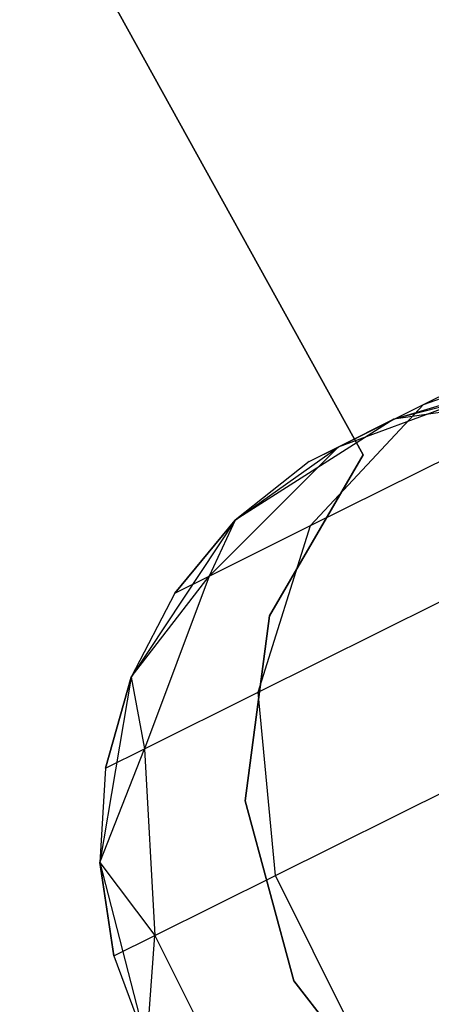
# Model space of a CAD drawing. Extents: x -189 to 189, y -189 to 189.
# Tile 478 of 591: x 35.75 to 36.659, y 18.033 to 20.211. Entities that reach past the tile are written whole.
import ezdxf

# ---------------------------------------------------------------- set-up
doc = ezdxf.new("R2010")
doc.units = 0
doc.header["$LTSCALE"] = 25.4
doc.layers.get('0').update_dxf_attribs({"linetype": 'CONTINUOUS'})

# ---------------------------------------------------------------- blocks, each defined once
blk = doc.blocks.new('CAMELEON-KENAI-C-12244_STL')
at = {"color": 0}
for p, q in [((35.7498, 20.6227, -2), (36.5084, 19.2489, -2)), ((36.5084, 19.2489, -4), (35.7498, 20.6227, -4)), ((36.5084, 19.2489, -4), (35.7498, 20.6227, -4)), ((35.7498, 20.6227, -2), (36.5084, 19.2489, -2)), ((36.6413, 19.3597, -8.5523), (36.9407, 19.5087, -8.9881)), ((36.6413, 19.3597, -8.5523), (36.9407, 19.5087, -8.9881)), ((36.6413, 19.3597, -8.5523), (36.9813, 19.4804, -8.3455)), ((36.6413, 19.3597, -8.5523), (36.9813, 19.4804, -8.3455)), ((36.8301, 19.4051, -7.9377), (36.4531, 19.2659, -8.0447)), ((36.8301, 19.4051, -7.9377), (36.4531, 19.2659, -8.0447)), ((36.5761, 19.3272, -7.5), (36.8301, 19.4051, -7.9377)), ((36.5761, 19.3272, -7.5), (36.8301, 19.4051, -7.9377)), ((36.9874, 19.3884, -2), (36.5761, 19.3272, -2)), ((36.9874, 19.3884, -2), (36.5761, 19.3272, -2)), ((36.392, 19.092, -8.75), (36.6413, 19.3597, -8.5523)), ((36.392, 19.092, -8.75), (36.6413, 19.3597, -8.5523)), ((36.4531, 19.2659, -8.0447), (36.6413, 19.3597, -8.5523)), ((36.4531, 19.2659, -8.0447), (36.6413, 19.3597, -8.5523)), ((36.7785, 19.3794, -7.5), (36.5761, 19.3272, -2)), ((36.7785, 19.3794, -7.5), (36.5761, 19.3272, -7.5)), ((36.7785, 19.3794, -7.5), (36.5761, 19.3272, -2)), ((36.7785, 19.3794, -7.5), (36.5761, 19.3272, -7.5)), ((36.5761, 19.3272, -2), (36.2253, 19.1039, -2)), ((36.5761, 19.3272, -2), (36.2253, 19.1039, -2)), ((36.3889, 19.234, -7.5), (36.5761, 19.3272, -2)), ((36.3889, 19.234, -7.5), (36.5761, 19.3272, -2)), ((36.5761, 19.3272, -7.5), (36.4531, 19.2659, -8.0447)), ((36.5761, 19.3272, -7.5), (36.4531, 19.2659, -8.0447)), ((36.5761, 19.3272, -7.5), (36.5761, 19.3272, -2)), ((36.5761, 19.3272, -7.5), (36.5761, 19.3272, -2)), ((36.4531, 19.2659, -8.0447), (36.1685, 18.9806, -8.147)), ((36.4531, 19.2659, -8.0447), (36.1685, 18.9806, -8.147)), ((36.2253, 19.1039, -7.5), (36.4531, 19.2659, -8.0447)), ((36.2253, 19.1039, -7.5), (36.4531, 19.2659, -8.0447)), ((36.3889, 19.234, -7.5), (36.4531, 19.2659, -8.0447)), ((36.3889, 19.234, -7.5), (36.4531, 19.2659, -8.0447)), ((36.392, 19.092, -8.75), (36.7477, 19.2691, -9.2678)), ((36.392, 19.092, -8.75), (36.7477, 19.2691, -9.2678)), ((36.3889, 19.234, -7.5), (36.2253, 19.1039, -2)), ((36.3889, 19.234, -7.5), (36.2253, 19.1039, -7.5)), ((36.3889, 19.234, -7.5), (36.2253, 19.1039, -2)), ((36.3889, 19.234, -7.5), (36.2253, 19.1039, -7.5)), ((36.5084, 19.2489, -2), (36.3012, 18.8924, -2)), ((36.3012, 18.8924, -4), (36.5084, 19.2489, -4)), ((36.3012, 18.8924, -4), (36.5084, 19.2489, -4)), ((36.5084, 19.2489, -2), (36.3012, 18.8924, -2)), ((36.5084, 19.2489, -2), (36.5084, 19.2489, -4)), ((36.5084, 19.2489, -2), (36.5084, 19.2489, -4)), ((36.2253, 19.1039, -2), (35.9956, 18.7573, -2)), ((36.2253, 19.1039, -2), (35.9956, 18.7573, -2)), ((36.2253, 19.1039, -7.5), (36.0922, 18.9427, -7.5)), ((36.0922, 18.9427, -7.5), (36.2253, 19.1039, -2)), ((36.0922, 18.9427, -7.5), (36.2253, 19.1039, -2)), ((36.2253, 19.1039, -7.5), (36.0922, 18.9427, -7.5)), ((36.2253, 19.1039, -7.5), (36.1685, 18.9806, -8.147)), ((36.2253, 19.1039, -7.5), (36.1685, 18.9806, -8.147)), ((36.2253, 19.1039, -7.5), (36.2253, 19.1039, -2)), ((36.2253, 19.1039, -7.5), (36.2253, 19.1039, -2)), ((36.1685, 18.9806, -8.147), (36.392, 19.092, -8.75)), ((36.1685, 18.9806, -8.147), (36.392, 19.092, -8.75)), ((36.2765, 18.7236, -8.9045), (36.392, 19.092, -8.75)), ((36.2765, 18.7236, -8.9045), (36.392, 19.092, -8.75)), ((35.9956, 18.7573, -7.5), (36.1685, 18.9806, -8.147)), ((35.9956, 18.7573, -7.5), (36.1685, 18.9806, -8.147)), ((36.1685, 18.9806, -8.147), (36.0253, 18.5985, -8.227)), ((36.1685, 18.9806, -8.147), (36.0253, 18.5985, -8.227)), ((36.0922, 18.9427, -7.5), (36.1685, 18.9806, -8.147)), ((36.0922, 18.9427, -7.5), (36.1685, 18.9806, -8.147)), ((36.0922, 18.9427, -7.5), (35.9956, 18.7573, -2)), ((36.0922, 18.9427, -7.5), (35.9956, 18.7573, -7.5)), ((36.0922, 18.9427, -7.5), (35.9956, 18.7573, -2)), ((36.0922, 18.9427, -7.5), (35.9956, 18.7573, -7.5)), ((36.2765, 18.7236, -8.9045), (36.6761, 18.9226, -9.4863)), ((36.2765, 18.7236, -8.9045), (36.6761, 18.9226, -9.4863)), ((36.3012, 18.8924, -2), (36.2474, 18.4836, -2)), ((36.2474, 18.4836, -4), (36.3012, 18.8924, -4)), ((36.2474, 18.4836, -4), (36.3012, 18.8924, -4)), ((36.3012, 18.8924, -2), (36.2474, 18.4836, -2)), ((36.3012, 18.8924, -2), (36.3012, 18.8924, -4)), ((36.3012, 18.8924, -2), (36.3012, 18.8924, -4)), ((35.9956, 18.7573, -2), (35.9267, 18.3472, -2)), ((35.9956, 18.7573, -2), (35.9267, 18.3472, -2)), ((35.9956, 18.7573, -7.5), (35.9396, 18.5559, -7.5)), ((35.9396, 18.5559, -7.5), (35.9956, 18.7573, -2)), ((35.9396, 18.5559, -7.5), (35.9956, 18.7573, -2)), ((35.9956, 18.7573, -7.5), (35.9396, 18.5559, -7.5)), ((35.9956, 18.7573, -7.5), (35.9956, 18.7573, -2)), ((35.9956, 18.7573, -7.5), (35.9956, 18.7573, -2)), ((35.9956, 18.7573, -7.5), (36.0253, 18.5985, -8.227)), ((35.9956, 18.7573, -7.5), (36.0253, 18.5985, -8.227)), ((36.0253, 18.5985, -8.227), (36.2765, 18.7236, -8.9045)), ((36.0253, 18.5985, -8.227), (36.2765, 18.7236, -8.9045)), ((36.3147, 18.3183, -8.9891), (36.2765, 18.7236, -8.9045)), ((36.3147, 18.3183, -8.9891), (36.2765, 18.7236, -8.9045)), ((35.9267, 18.3472, -7.5), (36.0253, 18.5985, -8.227)), ((35.9267, 18.3472, -7.5), (36.0253, 18.5985, -8.227)), ((35.9396, 18.5559, -7.5), (36.0253, 18.5985, -8.227)), ((35.9396, 18.5559, -7.5), (36.0253, 18.5985, -8.227)), ((36.0253, 18.5985, -8.227), (36.0484, 18.1857, -8.2708)), ((36.0253, 18.5985, -8.227), (36.0484, 18.1857, -8.2708)), ((35.9396, 18.5559, -7.5), (35.9267, 18.3472, -2)), ((35.9396, 18.5559, -7.5), (35.9267, 18.3472, -7.5)), ((35.9396, 18.5559, -7.5), (35.9267, 18.3472, -2)), ((35.9396, 18.5559, -7.5), (35.9267, 18.3472, -7.5)), ((36.3147, 18.3183, -8.9891), (36.7384, 18.5292, -9.6059)), ((36.3147, 18.3183, -8.9891), (36.7384, 18.5292, -9.6059)), ((36.2474, 18.4836, -2), (36.2474, 18.4836, -4)), ((36.2474, 18.4836, -2), (36.2474, 18.4836, -4)), ((36.2474, 18.4836, -2), (36.3551, 18.0855, -2)), ((36.3551, 18.0855, -4), (36.2474, 18.4836, -4)), ((36.3551, 18.0855, -4), (36.2474, 18.4836, -4)), ((36.2474, 18.4836, -2), (36.3551, 18.0855, -2)), ((35.9267, 18.3472, -2), (36.0306, 17.9446, -2)), ((35.9267, 18.3472, -7.5), (35.9267, 18.3472, -2)), ((35.9267, 18.3472, -7.5), (35.9267, 18.3472, -2)), ((35.9267, 18.3472, -7.5), (35.9575, 18.1404, -7.5)), ((35.9575, 18.1404, -7.5), (35.9267, 18.3472, -2)), ((35.9575, 18.1404, -7.5), (35.9267, 18.3472, -2)), ((35.9267, 18.3472, -2), (36.0306, 17.9446, -2)), ((35.9267, 18.3472, -7.5), (35.9575, 18.1404, -7.5)), ((35.9267, 18.3472, -7.5), (36.0484, 18.1857, -8.2708)), ((35.9267, 18.3472, -7.5), (36.0484, 18.1857, -8.2708)), ((36.0484, 18.1857, -8.2708), (36.3147, 18.3183, -8.9891)), ((36.0484, 18.1857, -8.2708), (36.3147, 18.3183, -8.9891)), ((36.5, 17.946, -8.9891), (36.3147, 18.3183, -8.9891)), ((36.5, 17.946, -8.9891), (36.3147, 18.3183, -8.9891)), ((35.9575, 18.1404, -7.5), (36.0484, 18.1857, -8.2708)), ((35.9575, 18.1404, -7.5), (36.0484, 18.1857, -8.2708)), ((36.0306, 17.9446, -7.5), (36.0484, 18.1857, -8.2708)), ((36.0306, 17.9446, -7.5), (36.0484, 18.1857, -8.2708)), ((36.0484, 18.1857, -8.2708), (36.2337, 17.8134, -8.2708)), ((36.0484, 18.1857, -8.2708), (36.2337, 17.8134, -8.2708)), ((35.9575, 18.1404, -7.5), (36.0306, 17.9446, -2)), ((35.9575, 18.1404, -7.5), (36.0306, 17.9446, -2)), ((35.9575, 18.1404, -7.5), (36.0306, 17.9446, -7.5)), ((35.9575, 18.1404, -7.5), (36.0306, 17.9446, -7.5)), ((36.3551, 18.0855, -2), (36.3551, 18.0855, -4)), ((36.3551, 18.0855, -2), (36.3551, 18.0855, -4)), ((36.3551, 18.0855, -2), (36.6078, 17.7597, -2)), ((36.6078, 17.7597, -4), (36.3551, 18.0855, -4)), ((36.6078, 17.7597, -4), (36.3551, 18.0855, -4)), ((36.3551, 18.0855, -2), (36.6078, 17.7597, -2))]:
    blk.add_line(p, q, dxfattribs=at)

msp = doc.modelspace()

# ---------------------------------------------------------------- block references
at = {"color": 0}
msp.add_blockref('CAMELEON-KENAI-C-12244_STL', (0, 0), dxfattribs=at)

doc.saveas('drawing.dxf')
